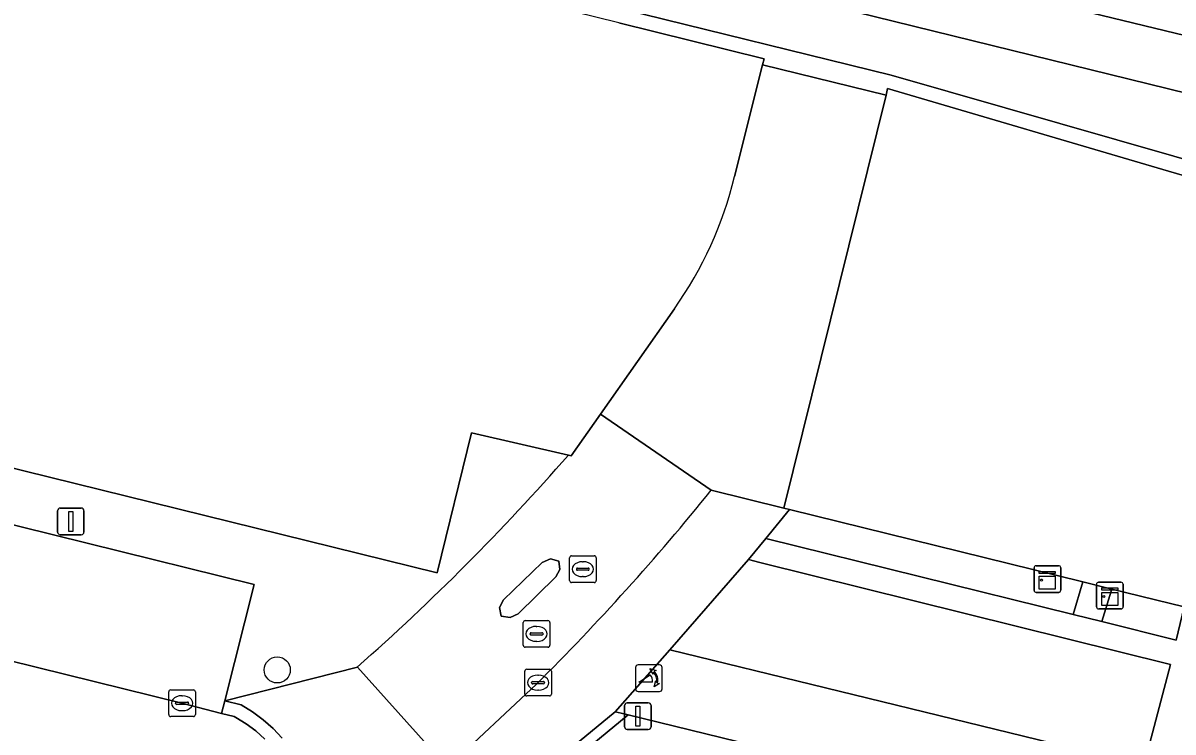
# Model space of a CAD drawing. Extents: x 161771 to 163125, y 382475 to 383179.
# Drawn here: x 162075.22 to 162118.33, y 383052.23 to 383078.82 of the extents above; entities that cross this region are included whole.
import ezdxf

# ---------------------------------------------------------------- set-up
doc = ezdxf.new("R2010")
doc.units = 0
for name, color, linetype in [('IMGEO_Berm_open', 7, 'Continuous'), ('IMGEO_Boom', 7, 'Continuous'), ('IMGEO_Brandkraan', 7, 'Continuous'), ('IMGEO_Fietspad_gesloten', 7, 'Continuous'), ('IMGEO_Groenvoorziening', 7, 'Continuous'), ('IMGEO_Haag', 7, 'Continuous'), ('IMGEO_Kast', 7, 'Continuous'), ('IMGEO_Kolk', 7, 'Continuous'), ('IMGEO_Lichtmast', 7, 'Continuous'), ('IMGEO_Pand', 7, 'Continuous'), ('IMGEO_Parkeervlak_open', 7, 'Continuous'), ('IMGEO_Poller', 7, 'Continuous'), ('IMGEO_Rijbaan_lokaal_open', 7, 'Continuous'), ('IMGEO_Rioolput', 7, 'Continuous'), ('IMGEO_Verkeerseiland_open', 7, 'Continuous'), ('IMGEO_Voetpad_open', 7, 'Continuous')]:
    doc.layers.add(name, color=color, linetype=linetype)

msp = doc.modelspace()

# ---------------------------------------------------------------- linework, layer by layer
at = {"layer": 'IMGEO_Berm_open'}
msp.add_lwpolyline([(162115.262, 383080.379), (162114.9, 383079.294), (162127.757, 383076.182), (162129.761, 383075.563), (162130.935, 383075.168), (162146.429, 383069.887), (162146.737, 383069.793), (162147.221, 383071.722)], dxfattribs=at)
at = {"layer": 'IMGEO_Boom'}
msp.add_circle((162084.754, 383054.562), 0.489, dxfattribs=at)
at = {"layer": 'IMGEO_Brandkraan'}
for p, q in [((162093.973, 383055.488), (162093.973, 383056.34)), ((162094.048, 383056.414), (162094.9, 383056.414)), ((162094.461, 383056.194), (162094.486, 383056.194)), ((162094.974, 383056.34), (162094.974, 383055.488)), ((162094.232, 383055.908), (162094.232, 383055.92)), ((162094.67, 383055.871), (162094.272, 383055.871)), ((162094.275, 383055.957), (162094.673, 383055.957)), ((162094.716, 383055.92), (162094.716, 383055.908)), ((162094.9, 383055.414), (162094.048, 383055.414)), ((162094.484, 383055.634), (162094.459, 383055.634))]:
    msp.add_line(p, q, dxfattribs=at)
for points in [[(162093.973, 383055.488), (162093.973, 383056.34)], [(162094.048, 383056.414), (162094.9, 383056.414)], [(162094.974, 383056.34), (162094.974, 383055.488)], [(162094.9, 383055.414), (162094.048, 383055.414)]]:
    msp.add_lwpolyline(points, dxfattribs=at)
for centre, radius, start, end in [((162094.05, 383056.338), 0.0765, 91.552, 178.448), ((162094.05, 383056.338), 0.0765, 91.552, 178.448), ((162094.898, 383056.338), 0.0765, 1.552, 88.448), ((162094.898, 383056.338), 0.0765, 1.552, 88.448), ((162094.272, 383055.917), 0.0403, 85.8775, 175.7526), ((162094.269, 383055.907), 0.0366, 178.938, 274.7102), ((162094.673, 383055.914), 0.043, 264.8664, 352.4533), ((162094.677, 383055.919), 0.0386, 1.7309, 96.639), ((162094.05, 383055.49), 0.0765, 181.552, 268.448), ((162094.05, 383055.49), 0.0765, 181.552, 268.448), ((162094.898, 383055.49), 0.0765, 271.552, 358.448), ((162094.898, 383055.49), 0.0765, 271.552, 358.448)]:
    msp.add_arc(centre, radius, start, end, dxfattribs=at)
for centre, major_axis, ratio, start_param, end_param in [((162094.46, 383055.914), (-0.387, 0.002), 0.722429, 4.712389, 7.853982), ((162094.485, 383055.914), (-0.39, 0.002), 0.717154, 1.570796, 4.712389)]:
    msp.add_ellipse(centre, major_axis=major_axis, ratio=ratio, start_param=start_param, end_param=end_param, dxfattribs=at)
at = {"layer": 'IMGEO_Fietspad_gesloten'}
for points in [[(162131.194, 383072.949), (162145.752, 383067.892), (162146.429, 383069.887), (162130.935, 383075.168), (162129.761, 383075.563), (162127.757, 383076.182), (162114.9, 383079.294), (162076.586, 383088.768), (162003.304, 383106.804)], [(162003.024, 383104.713), (162080.686, 383085.58), (162127.72, 383074.005)]]:
    msp.add_lwpolyline(points, dxfattribs=at)
at = {"layer": 'IMGEO_Groenvoorziening'}
for points in [[(162103.951, 383060.578), (162103.068, 383059.487), (162114.586, 383056.64), (162114.955, 383057.862)], [(162102.849, 383058.597), (162102.414, 383058.705), (162099.47, 383055.314), (162116.981, 383051.043), (162117.324, 383051.301), (162118.237, 383054.771)], [(162118.754, 383056.925), (162116.041, 383057.594), (162115.965, 383057.351), (162115.661, 383056.374), (162118.452, 383055.684)], [(162097.649, 383052.939), (162097.423, 383052.995), (162090.541, 383047.319), (162090.794, 383047.009), (162094.689, 383050.221), (162097.907, 383052.876)]]:
    msp.add_lwpolyline(points, close=True, dxfattribs=at)
msp.add_lwpolyline([(162118.96, 383047.789), (162113.316, 383043.333), (162109.838, 383042.604), (162103.809, 383047.127), (162103.314, 383049.795), (162103.692, 383051.305), (162103.73, 383051.459), (162097.907, 383052.876), (162094.689, 383050.221), (162097.647, 383046.625), (162097.956, 383046.879), (162108.888, 383033.589), (162108.578, 383033.336), (162110.892, 383030.523), (162112.755, 383032.045), (162112.475, 383032.411), (162112.92, 383032.736), (162113.192, 383032.404), (162116.661, 383035.248), (162116.389, 383035.606), (162116.824, 383035.941), (162117.098, 383035.607), (162120.707, 383038.578)], dxfattribs=at)
at = {"layer": 'IMGEO_Haag'}
msp.add_lwpolyline([(162097.649, 383052.939), (162097.423, 383052.995), (162090.541, 383047.319), (162090.794, 383047.009), (162094.689, 383050.221), (162097.907, 383052.876)], close=True, dxfattribs=at)
at = {"layer": 'IMGEO_Kast'}
for p, q in [((162113.124, 383057.544), (162113.124, 383058.385)), ((162113.124, 383058.385), (162113.124, 383057.544)), ((162113.199, 383058.469), (162114.04, 383058.469)), ((162114.04, 383058.469), (162113.199, 383058.469)), ((162114.124, 383058.394), (162114.124, 383057.553)), ((162114.124, 383057.553), (162114.124, 383058.394)), ((162114.049, 383057.469), (162113.208, 383057.469)), ((162113.208, 383057.469), (162114.049, 383057.469)), ((162115.465, 383056.926), (162115.465, 383057.767)), ((162115.465, 383057.767), (162115.465, 383056.926)), ((162115.54, 383057.851), (162116.381, 383057.851)), ((162116.381, 383057.851), (162115.54, 383057.851)), ((162116.465, 383057.776), (162116.465, 383056.935)), ((162116.465, 383056.935), (162116.465, 383057.776)), ((162116.39, 383056.851), (162115.549, 383056.851)), ((162115.549, 383056.851), (162116.39, 383056.851))]:
    msp.add_line(p, q, dxfattribs=at)
for points in [[(162113.319, 383058.259), (162113.919, 383058.259), (162113.919, 383058.174), (162113.319, 383058.174), (162113.319, 383058.259)], [(162113.319, 383058.084), (162113.919, 383058.084), (162113.919, 383057.595), (162113.319, 383057.595), (162113.319, 383058.084)], [(162115.66, 383057.641), (162116.26, 383057.641), (162116.26, 383057.556), (162115.66, 383057.556), (162115.66, 383057.641)], [(162115.66, 383057.466), (162116.26, 383057.466), (162116.26, 383056.977), (162115.66, 383056.977), (162115.66, 383057.466)]]:
    msp.add_lwpolyline(points, dxfattribs=at)
for centre in [(162113.403, 383057.933), (162115.744, 383057.315)]:
    msp.add_circle(centre, 0.0377, dxfattribs=at)
for centre, start, end in [((162113.202, 383058.391), 92.4484, 184.2845), ((162113.202, 383058.391), 92.4484, 184.2845), ((162114.046, 383058.391), 2.4484, 94.2845), ((162114.046, 383058.391), 2.4484, 94.2845), ((162113.202, 383057.547), 182.4484, 274.2845), ((162113.202, 383057.547), 182.4484, 274.2845), ((162114.046, 383057.547), 272.4484, 4.2845), ((162114.046, 383057.547), 272.4484, 4.2845), ((162115.543, 383057.773), 92.4484, 184.2845), ((162115.543, 383057.773), 92.4484, 184.2845), ((162116.387, 383057.773), 2.4484, 94.2845), ((162116.387, 383057.773), 2.4484, 94.2845), ((162115.543, 383056.929), 182.4484, 274.2845), ((162115.543, 383056.929), 182.4484, 274.2845), ((162116.387, 383056.929), 272.4484, 4.2845), ((162116.387, 383056.929), 272.4484, 4.2845)]:
    msp.add_arc(centre, 0.0779, start, end, dxfattribs=at)
at = {"layer": 'IMGEO_Kolk'}
for p, q in [((162094.03, 383053.659), (162094.03, 383054.511)), ((162094.105, 383054.585), (162094.957, 383054.585)), ((162095.031, 383054.511), (162095.031, 383053.659)), ((162094.289, 383054.079), (162094.289, 383054.091)), ((162094.727, 383054.042), (162094.329, 383054.042)), ((162094.332, 383054.128), (162094.73, 383054.128)), ((162094.518, 383054.365), (162094.543, 383054.365)), ((162094.773, 383054.091), (162094.773, 383054.079)), ((162080.683, 383052.888), (162080.683, 383053.74)), ((162080.758, 383053.814), (162081.61, 383053.814)), ((162081.171, 383053.594), (162081.196, 383053.594)), ((162081.684, 383053.74), (162081.684, 383052.888)), ((162094.957, 383053.585), (162094.105, 383053.585)), ((162094.541, 383053.805), (162094.516, 383053.805)), ((162080.942, 383053.308), (162080.942, 383053.32)), ((162081.38, 383053.271), (162080.982, 383053.271)), ((162080.985, 383053.357), (162081.383, 383053.357)), ((162081.426, 383053.32), (162081.426, 383053.308)), ((162081.61, 383052.814), (162080.758, 383052.814)), ((162081.194, 383053.034), (162081.169, 383053.034))]:
    msp.add_line(p, q, dxfattribs=at)
for points in [[(162094.03, 383053.659), (162094.03, 383054.511)], [(162094.105, 383054.585), (162094.957, 383054.585)], [(162095.031, 383054.511), (162095.031, 383053.659)], [(162080.683, 383052.888), (162080.683, 383053.74)], [(162080.758, 383053.814), (162081.61, 383053.814)], [(162081.684, 383053.74), (162081.684, 383052.888)], [(162094.957, 383053.585), (162094.105, 383053.585)], [(162081.61, 383052.814), (162080.758, 383052.814)]]:
    msp.add_lwpolyline(points, dxfattribs=at)
for centre, radius, start, end in [((162094.107, 383054.509), 0.0765, 91.552, 178.448), ((162094.107, 383054.509), 0.0765, 91.552, 178.448), ((162094.955, 383054.509), 0.0765, 1.552, 88.448), ((162094.955, 383054.509), 0.0765, 1.552, 88.448), ((162094.329, 383054.088), 0.0403, 85.8775, 175.7526), ((162094.326, 383054.078), 0.0366, 178.938, 274.7102), ((162094.73, 383054.085), 0.043, 264.8664, 352.4533), ((162094.734, 383054.09), 0.0386, 1.7309, 96.639), ((162080.76, 383053.738), 0.0765, 91.552, 178.448), ((162080.76, 383053.738), 0.0765, 91.552, 178.448), ((162081.608, 383053.738), 0.0765, 1.552, 88.448), ((162081.608, 383053.738), 0.0765, 1.552, 88.448), ((162094.107, 383053.661), 0.0765, 181.552, 268.448), ((162094.107, 383053.661), 0.0765, 181.552, 268.448), ((162094.955, 383053.661), 0.0765, 271.552, 358.448), ((162094.955, 383053.661), 0.0765, 271.552, 358.448), ((162080.982, 383053.317), 0.0403, 85.8775, 175.7526), ((162080.979, 383053.307), 0.0366, 178.938, 274.7102), ((162081.383, 383053.314), 0.043, 264.8664, 352.4533), ((162081.387, 383053.319), 0.0386, 1.7309, 96.639), ((162080.76, 383052.89), 0.0765, 181.552, 268.448), ((162080.76, 383052.89), 0.0765, 181.552, 268.448), ((162081.608, 383052.89), 0.0765, 271.552, 358.448), ((162081.608, 383052.89), 0.0765, 271.552, 358.448)]:
    msp.add_arc(centre, radius, start, end, dxfattribs=at)
for centre, major_axis, ratio, start_param, end_param in [((162094.517, 383054.085), (-0.387, 0.002), 0.722429, 4.712389, 7.853982), ((162094.542, 383054.085), (-0.39, 0.002), 0.717154, 1.570796, 4.712389), ((162081.17, 383053.314), (-0.387, 0.002), 0.722429, 4.712389, 7.853982), ((162081.195, 383053.314), (-0.39, 0.002), 0.717154, 1.570796, 4.712389)]:
    msp.add_ellipse(centre, major_axis=major_axis, ratio=ratio, start_param=start_param, end_param=end_param, dxfattribs=at)
at = {"layer": 'IMGEO_Lichtmast'}
for p, q in [((162076.517, 383059.732), (162076.517, 383060.532)), ((162076.517, 383060.532), (162076.517, 383059.732)), ((162076.617, 383060.632), (162077.407, 383060.632)), ((162077.407, 383060.632), (162076.617, 383060.632)), ((162077.507, 383060.532), (162077.507, 383059.732)), ((162077.507, 383059.732), (162077.507, 383060.532)), ((162077.407, 383059.632), (162076.617, 383059.632)), ((162076.617, 383059.632), (162077.407, 383059.632)), ((162097.774, 383052.427), (162097.774, 383053.227)), ((162097.774, 383053.227), (162097.774, 383052.427)), ((162097.874, 383053.327), (162098.664, 383053.327)), ((162098.664, 383053.327), (162097.874, 383053.327)), ((162098.764, 383053.227), (162098.764, 383052.427)), ((162098.764, 383052.427), (162098.764, 383053.227)), ((162098.664, 383052.327), (162097.874, 383052.327)), ((162097.874, 383052.327), (162098.664, 383052.327))]:
    msp.add_line(p, q, dxfattribs=at)
for points in [[(162076.937, 383060.507), (162077.087, 383060.507), (162077.087, 383059.757), (162076.937, 383059.757), (162076.937, 383060.507)], [(162098.194, 383053.202), (162098.344, 383053.202), (162098.344, 383052.452), (162098.194, 383052.452), (162098.194, 383053.202)]]:
    msp.add_lwpolyline(points, dxfattribs=at)
for centre, start, end in [((162076.617, 383060.532), 90, 180), ((162076.617, 383060.532), 90, 180), ((162077.407, 383060.532), 0, 90), ((162077.407, 383060.532), 360, 90), ((162076.617, 383059.732), 180, 270), ((162076.617, 383059.732), 180, 270), ((162077.407, 383059.732), 270, 0), ((162077.407, 383059.732), 270, 0), ((162097.874, 383053.227), 90, 180), ((162097.874, 383053.227), 90, 180), ((162098.664, 383053.227), 0, 90), ((162098.664, 383053.227), 360, 90), ((162097.874, 383052.427), 180, 270), ((162097.874, 383052.427), 180, 270), ((162098.664, 383052.427), 270, 0), ((162098.664, 383052.427), 270, 0)]:
    msp.add_arc(centre, 0.1, start, end, dxfattribs=at)
at = {"layer": 'IMGEO_Pand'}
for points in [[(162101.897, 383073.061), (162102.95, 383077.249), (162103.009, 383077.483), (162097.561, 383078.833), (162086.853, 383081.477), (162076.61, 383084.007), (162065.874, 383086.647), (162055.457, 383089.209), (162050.287, 383068.19), (162060.124, 383065.762), (162060.674, 383067.992), (162061.569, 383067.774), (162061.255, 383066.501), (162065.749, 383065.393), (162065.519, 383064.431), (162090.746, 383058.205), (162092.04, 383063.448), (162095.667, 383062.618), (162095.777, 383062.593), (162096.874, 383064.159), (162099.641, 383068.107)], [(162144.413, 383063.834), (162144.308, 383063.735), (162139.57, 383066.948), (162128.762, 383070.172), (162118.164, 383073.264), (162107.636, 383076.364), (162107.576, 383076.123), (162103.739, 383060.63), (162103.951, 383060.578), (162114.955, 383057.862), (162116.041, 383057.594), (162118.754, 383056.925), (162119.007, 383058.265)]]:
    msp.add_lwpolyline(points, dxfattribs=at)
msp.add_arc((162087.899, 383076.445), 14.401, 324.6218, 346.4101, dxfattribs=at)
at = {"layer": 'IMGEO_Parkeervlak_open'}
msp.add_lwpolyline([(162063.384, 383057.688), (162069.177, 383056.283), (162081.179, 383053.313), (162082.664, 383052.933), (162082.783, 383053.402), (162083.892, 383057.765), (162065.098, 383062.413), (162063.995, 383058.065)], dxfattribs=at)
at = {"layer": 'IMGEO_Poller'}
for p, q in [((162098.184, 383054.654), (162098.184, 383053.847)), ((162098.184, 383054.654), (162098.184, 383053.847)), ((162099.086, 383054.749), (162098.278, 383054.749)), ((162099.086, 383054.749), (162098.278, 383054.749)), ((162099.18, 383053.847), (162099.18, 383054.654)), ((162099.18, 383053.847), (162099.18, 383054.654)), ((162098.278, 383053.752), (162099.086, 383053.752)), ((162098.278, 383053.752), (162099.086, 383053.752))]:
    msp.add_line(p, q, dxfattribs=at)
for points in [[(162098.863, 383054.478), (162098.851, 383054.405), (162098.726, 383054.61)], [(162098.726, 383054.61), (162098.957, 383054.544), (162098.886, 383054.512)], [(162098.819, 383054.105), (162098.306, 383054.105), (162098.736, 383054.38)], [(162098.879, 383053.933), (162098.945, 383054.164), (162098.975, 383054.096)], [(162099.011, 383054.069), (162099.083, 383054.058), (162098.879, 383053.933)]]:
    msp.add_lwpolyline(points, dxfattribs=at)
for centre, radius, start, end in [((162098.278, 383054.654), 0.0946, 90, 180), ((162098.278, 383054.654), 0.0946, 90, 180), ((162098.505, 383054.165), 0.476, 351.7527, 41.1691), ((162098.505, 383054.165), 0.516, 349.3569, 42.2912), ((162099.086, 383054.654), 0.0946, 0, 90), ((162099.086, 383054.654), 0.0946, 0, 90), ((162098.491, 383054.155), 0.332, 351.3247, 42.4854), ((162098.278, 383053.847), 0.0946, 180, 270), ((162098.278, 383053.847), 0.0946, 180, 270), ((162099.086, 383053.847), 0.0946, 270, 0), ((162099.086, 383053.847), 0.0946, 270, 0)]:
    msp.add_arc(centre, radius, start, end, dxfattribs=at)
at = {"layer": 'IMGEO_Rijbaan_lokaal_open'}
for points in [[(162101.022, 383061.301), (162096.874, 383064.159), (162095.777, 383062.593), (162095.667, 383062.618)], [(162084.287, 383051.97), (162083.95, 383052.273), (162083.587, 383052.545), (162083.201, 383052.783), (162083.141, 383052.816), (162082.664, 383052.933), (162081.179, 383053.313), (162069.177, 383056.283)], [(162087.755, 383054.668), (162091.137, 383050.907), (162094.469, 383054.028)]]:
    msp.add_lwpolyline(points, dxfattribs=at)
msp.add_lwpolyline([(162093.479, 383056.524), (162093.149, 383056.579), (162093.087, 383056.9), (162093.234, 383057.192), (162094.69, 383058.585), (162094.992, 383058.733), (162095.315, 383058.641), (162095.345, 383058.328), (162095.192, 383058.054), (162093.784, 383056.663)], close=True, dxfattribs=at)
for centre, radius, start, end in [((162030.201, 383119.859), 86.961, 311.43973, 318.83479), ((162030.583, 383118.178), 90.536, 314.8818, 321.08026)]:
    msp.add_arc(centre, radius, start, end, dxfattribs=at)
at = {"layer": 'IMGEO_Rioolput'}
for p, q in [((162095.709, 383057.915), (162095.709, 383058.767)), ((162095.784, 383058.841), (162096.636, 383058.841)), ((162096.71, 383058.767), (162096.71, 383057.915)), ((162095.968, 383058.335), (162095.968, 383058.347)), ((162096.011, 383058.384), (162096.409, 383058.384)), ((162096.197, 383058.621), (162096.222, 383058.621)), ((162096.452, 383058.347), (162096.452, 383058.335)), ((162096.406, 383058.298), (162096.008, 383058.298)), ((162096.22, 383058.061), (162096.195, 383058.061)), ((162096.636, 383057.841), (162095.784, 383057.841))]:
    msp.add_line(p, q, dxfattribs=at)
for points in [[(162095.709, 383057.915), (162095.709, 383058.767)], [(162095.784, 383058.841), (162096.636, 383058.841)], [(162096.71, 383058.767), (162096.71, 383057.915)], [(162096.636, 383057.841), (162095.784, 383057.841)]]:
    msp.add_lwpolyline(points, dxfattribs=at)
for centre, radius, start, end in [((162095.786, 383058.765), 0.0765, 91.552, 178.448), ((162095.786, 383058.765), 0.0765, 91.552, 178.448), ((162096.634, 383058.765), 0.0765, 1.552, 88.448), ((162096.634, 383058.765), 0.0765, 1.552, 88.448), ((162096.008, 383058.344), 0.0403, 85.8775, 175.7526), ((162096.005, 383058.334), 0.0366, 178.938, 274.7102), ((162096.409, 383058.341), 0.043, 264.8664, 352.4533), ((162096.413, 383058.346), 0.0386, 1.7309, 96.639), ((162095.786, 383057.917), 0.0765, 181.552, 268.448), ((162095.786, 383057.917), 0.0765, 181.552, 268.448), ((162096.634, 383057.917), 0.0765, 271.552, 358.448), ((162096.634, 383057.917), 0.0765, 271.552, 358.448)]:
    msp.add_arc(centre, radius, start, end, dxfattribs=at)
for centre, major_axis, ratio, start_param, end_param in [((162096.196, 383058.341), (-0.387, 0.002), 0.722429, 4.712389, 7.853982), ((162096.221, 383058.341), (-0.39, 0.002), 0.717154, 1.570796, 4.712389)]:
    msp.add_ellipse(centre, major_axis=major_axis, ratio=ratio, start_param=start_param, end_param=end_param, dxfattribs=at)
at = {"layer": 'IMGEO_Verkeerseiland_open'}
msp.add_lwpolyline([(162093.479, 383056.524), (162093.784, 383056.663), (162095.192, 383058.054), (162095.345, 383058.328), (162095.315, 383058.641), (162094.992, 383058.733), (162094.69, 383058.585), (162093.234, 383057.192), (162093.087, 383056.9), (162093.149, 383056.579)], close=True, dxfattribs=at)
at = {"layer": 'IMGEO_Voetpad_open'}
for points in [[(161991.447, 383109.692), (161999.536, 383104.682), (162000, 383104.393), (162001.558, 383103.439), (162002.455, 383102.987), (162002.719, 383102.888), (162003.395, 383102.633), (162013.373, 383100.204), (162024.1, 383097.528), (162034.344, 383095.026), (162045.075, 383092.367), (162066.004, 383087.223), (162076.72, 383084.528), (162086.971, 383081.997), (162097.71, 383079.345), (162107.762, 383076.863), (162118.368, 383073.832), (162128.934, 383070.747), (162139.708, 383067.473), (162146.928, 383065.401), (162155.226, 383061.863)], [(162127.72, 383074.005), (162080.686, 383085.58), (162003.024, 383104.713)], [(162097.561, 383078.833), (162103.009, 383077.483), (162102.95, 383077.249), (162107.576, 383076.123), (162107.636, 383076.364), (162118.164, 383073.264), (162128.762, 383070.172), (162139.57, 383066.948), (162144.308, 383063.735), (162144.413, 383063.834), (162144.848, 383063.353), (162146.928, 383065.401), (162139.708, 383067.473), (162128.934, 383070.747), (162118.368, 383073.832), (162107.762, 383076.863), (162097.71, 383079.345)], [(162095.667, 383062.618), (162092.04, 383063.448), (162090.746, 383058.205), (162065.519, 383064.431), (162065.749, 383065.393), (162061.255, 383066.501), (162061.569, 383067.774), (162060.674, 383067.992), (162060.124, 383065.762), (162050.287, 383068.19), (162039.99, 383070.731), (162040.519, 383072.961), (162039.835, 383073.131), (162039.519, 383071.847), (162035.033, 383072.954), (162034.801, 383072.012), (162009.707, 383078.205)], [(162099.641, 383068.107), (162096.874, 383064.159), (162101.022, 383061.301), (162103.739, 383060.63), (162107.576, 383076.123), (162102.95, 383077.249), (162101.897, 383073.061)], [(162063.995, 383058.065), (162065.098, 383062.413), (162083.892, 383057.765), (162082.783, 383053.402), (162087.755, 383054.668)], [(162102.414, 383058.705), (162103.068, 383059.487), (162103.951, 383060.578), (162103.739, 383060.63), (162101.022, 383061.301)], [(162119.007, 383058.265), (162118.754, 383056.925), (162118.452, 383055.684), (162115.661, 383056.374), (162114.586, 383056.64), (162103.068, 383059.487), (162102.414, 383058.705), (162102.849, 383058.597), (162118.237, 383054.771), (162117.324, 383051.301), (162116.981, 383051.043), (162099.47, 383055.314), (162097.423, 383052.995), (162097.649, 383052.939), (162097.907, 383052.876), (162103.73, 383051.459), (162118.96, 383047.789), (162126.431, 383053.622), (162129.888, 383053.79), (162130.122, 383053.801), (162130.091, 383054.737), (162128.309, 383054.695), (162128.28, 383055.066)], [(162064.148, 383025.596), (162080.276, 383038.84), (162082.138, 383040.374), (162086.086, 383043.66), (162090.541, 383047.319), (162097.423, 383052.995), (162099.47, 383055.314), (162102.414, 383058.705)], [(162094.469, 383054.028), (162091.137, 383050.907), (162087.755, 383054.668), (162082.783, 383053.402), (162083.395, 383053.247), (162083.822, 383052.989), (162084.224, 383052.694), (162084.598, 383052.365), (162084.941, 383052.004)], [(162084.941, 383052.004), (162084.598, 383052.365), (162084.224, 383052.694), (162083.822, 383052.989), (162083.395, 383053.247), (162082.783, 383053.402), (162082.664, 383052.933), (162083.141, 383052.816), (162083.201, 383052.783), (162083.587, 383052.545), (162083.95, 383052.273), (162084.287, 383051.97)]]:
    msp.add_lwpolyline(points, dxfattribs=at)
msp.add_lwpolyline([(162116.041, 383057.594), (162114.955, 383057.862), (162114.586, 383056.64), (162115.661, 383056.374), (162115.965, 383057.351)], close=True, dxfattribs=at)
for centre, radius, start, end in [((162087.899, 383076.445), 14.401, 324.6218, 346.4101), ((162030.201, 383119.859), 86.961, 311.43973, 318.83479), ((162030.583, 383118.178), 90.536, 314.8818, 321.08026)]:
    msp.add_arc(centre, radius, start, end, dxfattribs=at)

doc.saveas('drawing.dxf')
